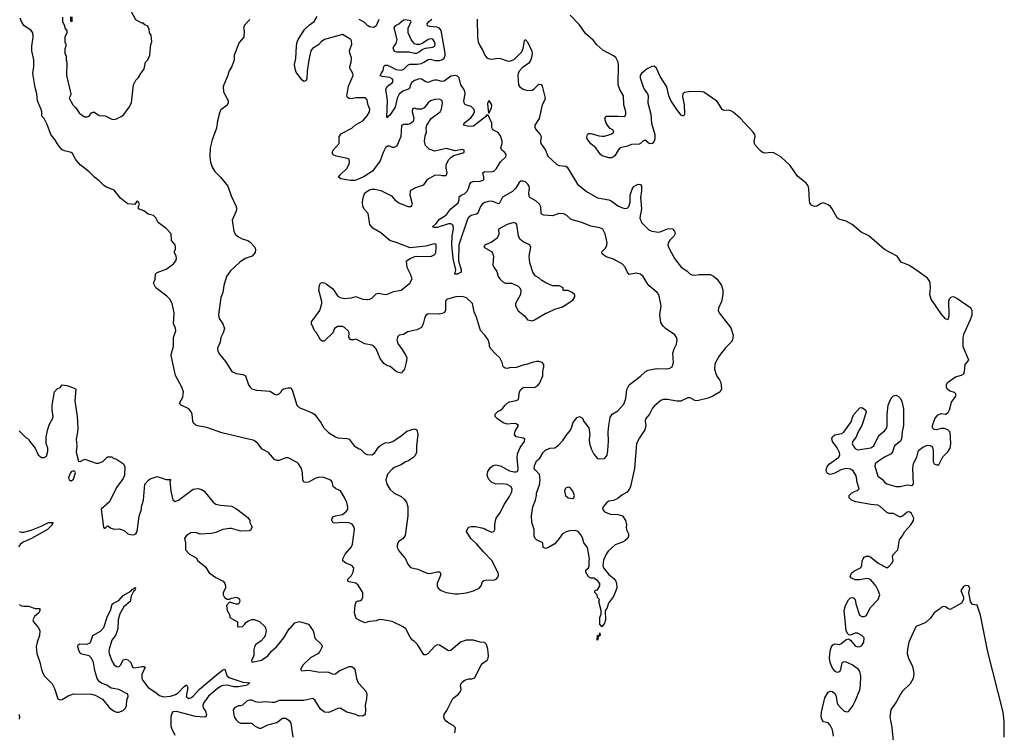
# Model space of a CAD drawing. Header units: inches. Extents: x 2293880 to 2522759, y 823965 to 1006879.
# Tile 316 of 325: x 2466993 to 2475710, y 901192 to 907506. Entities that reach past the tile are written whole.
import ezdxf

# ---------------------------------------------------------------- set-up
doc = ezdxf.new("R2010")
doc.units = ezdxf.units.IN
doc.header["$MEASUREMENT"] = 0
doc.layers.add('C4960', color=7, linetype='Continuous')
doc.layers.add('C4970', color=7, linetype='Continuous')

msp = doc.modelspace()

# ---------------------------------------------------------------- linework, layer by layer
at = {"layer": 'C4960', "color": 5}
for points, elevation in [([(2470000, 902481), (2469990, 902497.2), (2469970, 902513.2), (2469910, 902524), (2469898, 902530), (2469898, 902550), (2469930, 902581), (2469946.6, 902610), (2469952, 902650), (2469933.2, 902670), (2469882, 902690), (2469855.3, 902710), (2469853.2, 902730), (2469876.2, 902770), (2469930, 902836.4), (2469941.3, 902858.7), (2469956.8, 902990), (2469954, 903010), (2469935.8, 903035.8), (2469910, 903048.5), (2469850.3, 903049.7), (2469784.1, 903044.1), (2469770, 903049), (2469757.2, 903070), (2469759, 903090), (2469770, 903101), (2469789.6, 903110.4), (2469850, 903123.1), (2469885.6, 903150), (2469897.2, 903170), (2469899.7, 903190), (2469890, 903229.3), (2469870, 903271.8), (2469832.4, 903332.4), (2469790, 903352), (2469770, 903369.2), (2469760.5, 903410), (2469747.1, 903427.1), (2469685.2, 903450), (2469646.4, 903453.6), (2469616.5, 903443.5), (2469550, 903409.3), (2469530, 903405.2), (2469510, 903409), (2469501.2, 903430), (2469498, 903490), (2469487.6, 903530), (2469463, 903570), (2469450, 903583), (2469370, 903623.6), (2469350, 903624.5), (2469290, 903601.2), (2469270, 903601.2), (2469250, 903609), (2469197.2, 903670), (2469140.5, 903700.5), (2469100.9, 903750), (2469070, 903778.4), (2468784.4, 903844.4), (2468650, 903893.6), (2468566.8, 903906.8), (2468552.3, 903912.3), (2468532.3, 903932.3), (2468525.2, 903950), (2468519.3, 904010), (2468511.7, 904031.7), (2468490, 904057.2), (2468422, 904090), (2468409.1, 904109.1), (2468438, 904162), (2468444.5, 904210), (2468429.4, 904250), (2468373.8, 904353.8), (2468334.5, 904530), (2468336.2, 904550), (2468354.7, 904610), (2468354, 904690), (2468376.3, 904750), (2468372.1, 904772.1), (2468355.1, 904810), (2468361.6, 904910), (2468343.6, 904990), (2468322, 905030), (2468296.6, 905056.6), (2468198, 905130), (2468178, 905170), (2468193.2, 905206.8), (2468197.2, 905250), (2468210, 905266), (2468290, 905296), (2468356.6, 905343.4), (2468376, 905370), (2468381.2, 905390), (2468379, 905410), (2468362, 905450), (2468374, 905470), (2468373.2, 905490), (2468368.7, 905510), (2468338, 905550), (2468335.3, 905610), (2468290, 905655.3), (2468218, 905710), (2468198, 905750), (2468178, 905770), (2468130, 905782), (2468093.6, 905813.6), (2468046, 905830), (2468046, 905850), (2468055.3, 905870), (2468046, 905890), (2468030, 905898), (2468012, 905868), (2467950, 905875.3), (2467930, 905888.7), (2467885.6, 905925.6), (2467830, 905995.3), (2467762.5, 906022.5), (2467737.5, 906037.5), (2467697.5, 906077.5), (2467655.3, 906110), (2467610, 906159), (2467530, 906221.2), (2467488.7, 906270), (2467460.2, 906320.2), (2467449.1, 906329.1), (2467390, 906344), (2467370, 906354), (2467337.2, 906390), (2467305.6, 906445.6), (2467270, 906488), (2467238, 906578), (2467209, 906629), (2467189, 906650), (2467188.8, 906688.9), (2467184, 906710), (2467150, 906786), (2467144, 906850), (2467130, 906906), (2467109.2, 907030), (2467117.2, 907090), (2467117.2, 907150), (2467101.2, 907230), (2467101.2, 907270), (2467112.7, 907350), (2467109.3, 907389.3), (2467094, 907410), (2467030, 907455.3), (2467009.5, 907490), (2466998.9, 907518.9)], 60), ([(2467371.6, 907528.4), (2467372, 907490), (2467391.6, 907451.6), (2467394, 907430), (2467412, 907410), (2467412, 907390), (2467392, 907350), (2467392, 907310), (2467402, 907290), (2467402, 907270), (2467392.7, 907247.3), (2467392, 907210), (2467403.6, 907183.6), (2467404.7, 907150), (2467410.9, 907129.1), (2467406.8, 907010), (2467446, 906850), (2467444.7, 906835.3), (2467432, 906810), (2467464.7, 906750), (2467490, 906724.7), (2467521.4, 906681.4), (2467542, 906662), (2467570, 906644.7), (2467590, 906644.7), (2467608.8, 906651.1), (2467630, 906682), (2467650, 906690.8), (2467696, 906656), (2467750, 906653), (2467810, 906624), (2467830, 906620.7), (2467850, 906626.8), (2467892.3, 906647.7), (2467915.1, 906664.9), (2467964, 906730), (2467984, 906770), (2468002, 906930), (2468022, 906970), (2468046.3, 906993.7), (2468066, 907030), (2468095.3, 907070), (2468108.7, 907130), (2468128.8, 907151.1), (2468145.2, 907190), (2468153.2, 907286.8), (2468162, 907310), (2468158, 907370), (2468142, 907390), (2468140.4, 907420.4), (2468128.4, 907448.4), (2468101.2, 907461.2), (2468090, 907474), (2468075.3, 907475.3), (2468023.1, 907503.1), (2467980.4, 907580.4)], 60), ([(2467454, 907530), (2467454, 907490), (2467450, 907486), (2467447.3, 907492.7), (2467446, 907530)], 60), ([(2470000, 906813.9), (2469970, 906813.7), (2469930, 906805.6), (2469910, 906807), (2469896.6, 906816.6), (2469889.6, 906829.6), (2469904.6, 906915.4), (2469946.6, 907010), (2469942.7, 907030), (2469918, 907070), (2469917.5, 907077.5), (2469917, 907090), (2469929.4, 907130), (2469931.9, 907168.1), (2469917, 907210), (2469914.5, 907230), (2469932.7, 907290), (2469930, 907318), (2469924, 907330), (2469850, 907375.3), (2469693, 907330), (2469663.1, 907310), (2469637.7, 907282.3), (2469584.6, 907250), (2469570, 907229), (2469554.7, 907150), (2469537.6, 907050), (2469536.3, 906983.7), (2469530, 906968), (2469518.8, 906961.2), (2469510, 906959), (2469490, 906973.2), (2469441.3, 907041.3), (2469431.2, 907070), (2469427.6, 907110), (2469437.1, 907162.9), (2469442.8, 907270), (2469450.7, 907310), (2469458.5, 907330), (2469518, 907422), (2469558.8, 907461.2), (2469600.5, 907490), (2469626.8, 907533.2)], 60), ([(2469030, 907506), (2468983.6, 907456.4), (2468974, 907430), (2468982, 907410), (2468978, 907350), (2468935.3, 907304.7), (2468892.7, 907192.7), (2468892, 907150), (2468871.6, 907091.6), (2468847.5, 907052.5), (2468833.7, 907006.3), (2468801, 906930), (2468796, 906910), (2468798.8, 906870), (2468814.8, 906830), (2468838, 906790), (2468838, 906770), (2468830.7, 906749.3), (2468773.7, 906706.3), (2468766, 906690), (2468746, 906610), (2468735.9, 906544.1), (2468698, 906442), (2468678.8, 906370), (2468675.5, 906290), (2468682.5, 906242.5), (2468698.5, 906198.5), (2468721.1, 906161.1), (2468770.6, 906110), (2468834.8, 906030), (2468865.8, 905945.8), (2468910.8, 905850), (2468914, 905830), (2468910.7, 905810), (2468875.5, 905730), (2468888.2, 905628.2), (2468904.1, 905604.1), (2468930, 905582.8), (2468964.5, 905564.5), (2469012, 905550), (2469030, 905538), (2469074, 905490), (2469082, 905470), (2469078, 905442), (2469052, 905410), (2468990, 905389), (2468942, 905358), (2468860.7, 905279.3), (2468824.9, 905230), (2468799.3, 905150), (2468793, 905090), (2468775.2, 905044.8), (2468754.4, 904890), (2468759.5, 904859.5), (2468792.7, 904810), (2468807.3, 904770), (2468796.3, 904730), (2468773, 904690), (2468768.2, 904650), (2468745.7, 904594.3), (2468747, 904570), (2468761.8, 904541.8), (2468816.9, 904476.9), (2468873, 904390), (2468910, 904370.4), (2468970, 904361.6), (2468994, 904350), (2469020.4, 904270), (2469033, 904250), (2469050, 904234.9), (2469090, 904224.6), (2469210, 904215.5), (2469250, 904188), (2469270, 904182), (2469290, 904191), (2469309, 904210), (2469315.3, 904224.7), (2469330, 904234), (2469370, 904244.7), (2469390, 904244.7), (2469406.4, 904226.4), (2469448.4, 904090), (2469467.7, 904070), (2469583.7, 904023.7), (2469607.2, 904007.2), (2469663.2, 903930), (2469684.7, 903890), (2469727, 903847), (2469790, 903809.2), (2469810, 903802), (2469890, 903795.8), (2469910, 903790.5), (2469954.9, 903730), (2470000, 903705.1)], 60), ([(2470000, 906097.1), (2469959.9, 906080.1), (2469920.8, 906080.8), (2469836, 906096), (2469815.3, 906110), (2469829.2, 906130), (2469891.4, 906190), (2469911.4, 906230), (2469914, 906250), (2469909.2, 906270), (2469896.6, 906276.6), (2469796.4, 906296.4), (2469769.6, 906309.6), (2469762.5, 906322.5), (2469759.3, 906330), (2469769.3, 906350), (2469821.6, 906410), (2469822, 906470), (2469843.5, 906496.5), (2469933.9, 906546.1), (2469966.6, 906573.4), (2470000, 906593)], 60), ([(2470000, 904659.5), (2469970, 904675.3), (2469950, 904668.7), (2469926, 904670), (2469908.7, 904690), (2469909, 904730), (2469902, 904750), (2469870, 904779), (2469850, 904789), (2469810, 904789), (2469781, 904770), (2469767.1, 904732.9), (2469690, 904658), (2469670, 904658), (2469658, 904670), (2469622, 904730), (2469606.3, 904746.3), (2469578, 904810), (2469578, 904830), (2469649.2, 904930), (2469669.3, 904990), (2469669.4, 905010), (2469642.7, 905110), (2469646.8, 905153.2), (2469658, 905170), (2469670, 905176), (2469690, 905174.8), (2469710, 905164), (2469763.8, 905123.8), (2469781.6, 905101.6), (2469798, 905070), (2469810, 905056.3), (2469830, 905044.9), (2469870, 905037), (2469930, 905042.4), (2469970, 905053.4), (2470000, 905041.2)], 60), ([(2466990, 903862), (2467050, 903802), (2467072, 903790), (2467082, 903770), (2467130.9, 903710.9), (2467156, 903650), (2467186.2, 903626.2), (2467210, 903625.5), (2467230, 903638.8), (2467242.7, 903682.7), (2467242.7, 903710), (2467228, 903750), (2467228, 903810), (2467243.2, 903876.8), (2467258.6, 903921.4), (2467285.2, 903970), (2467289.2, 903990), (2467281.2, 904050), (2467281.2, 904090), (2467302, 904210), (2467324.7, 904235.3), (2467352.9, 904247.1), (2467370, 904271.3), (2467410, 904266), (2467470, 904244.7), (2467490, 904231.3), (2467482, 904130), (2467502, 903990), (2467508, 903890), (2467505.5, 903850), (2467493.4, 903790), (2467500.5, 903730), (2467494.4, 903674.4), (2467514, 903594), (2467530, 903592), (2467570, 903612), (2467670, 903578), (2467690, 903578), (2467730, 903591.3), (2467770, 903632), (2467810, 903632), (2467821, 903621), (2467850, 903612), (2467911.2, 903571.1), (2467923.6, 903543.6), (2467920.7, 903470), (2467910, 903442), (2467850, 903362), (2467790, 903235.3), (2467714, 903170), (2467734, 903010), (2467742, 903002), (2467750, 903002), (2467770, 903022), (2467802, 903002), (2467830, 902991.3), (2467875.3, 902995.3), (2467919.8, 902979.8), (2467950.9, 902950.9), (2467990, 902941), (2468010, 902944.7), (2468024.7, 902955.3), (2468033.2, 902970), (2468052, 903108), (2468071.7, 903168.3), (2468072.3, 903190), (2468089.3, 903250), (2468102, 903390), (2468133.6, 903426.4), (2468150, 903438), (2468210, 903458), (2468290, 903431.3), (2468331, 903431), (2468322, 903418), (2468331, 903329), (2468350, 903252), (2468370, 903236), (2468399, 903250), (2468530, 903346), (2468570, 903351.3), (2468602.5, 903342.5), (2468627.9, 903327.9), (2468706.8, 903230), (2468730, 903214.8), (2468770, 903204.9), (2468870, 903194.8), (2468913.2, 903173.2), (2469014.4, 903094.4), (2469032, 903070), (2469032, 903050), (2469051.3, 903010), (2469036.9, 902983.1), (2469023.6, 902976.4), (2468950, 902975.3), (2468870, 902999.3), (2468850, 902999.3), (2468792, 902990), (2468730, 902962.7), (2468690, 902952.3), (2468590, 902949), (2468550, 902962), (2468510, 902959), (2468470, 902935.3), (2468452, 902910), (2468462, 902870), (2468462, 902810), (2468498, 902770), (2468556.9, 902736.9), (2468572, 902710), (2468638, 902658), (2468670, 902604.7), (2468730, 902562.8), (2468796, 902530), (2468810.8, 902510), (2468816, 902490), (2468816, 902470), (2468794, 902430), (2468794, 902410), (2468805.4, 902385.4), (2468830, 902372), (2468850, 902372), (2468870, 902382), (2468910, 902390.8), (2468930, 902382), (2468938, 902370), (2468942, 902350), (2468931.3, 902328.7), (2468910, 902328), (2468850, 902346), (2468824.7, 902315.3), (2468831.3, 902270), (2468854, 902230), (2468854, 902210), (2468922, 902170), (2468922, 902130), (2468930, 902126.8), (2468966, 902130), (2468988, 902150), (2468995.3, 902164.7), (2469020.2, 902179.8), (2469048.8, 902191.1), (2469068.8, 902191.1), (2469115.3, 902175.3), (2469165.4, 902125.4), (2469176, 902090), (2469166, 902050), (2469156, 902030), (2469130, 902002), (2469084.7, 901970), (2469071.3, 901950), (2469065.4, 901925.4), (2469066, 901870), (2469046.8, 901830), (2469050, 901814), (2469133.2, 901830), (2469190, 901868.7), (2469225.6, 901914.4), (2469266, 901950), (2469333.2, 902030), (2469378, 902110), (2469397.5, 902122.5), (2469430, 902161), (2469470, 902174.8), (2469550.4, 902150.4), (2469590.8, 902090), (2469598.8, 902070), (2469606.2, 902026.2), (2469664.7, 901970), (2469670.8, 901950), (2469650.4, 901909.6), (2469632.4, 901887.6), (2469570, 901856), (2469504, 901790), (2469478.8, 901750), (2469490, 901736), (2469550, 901743.1), (2469650, 901726), (2469710, 901728.4), (2469726.2, 901726.2), (2469770, 901707.3), (2469790, 901711.3), (2469822, 901738), (2469910, 901774.8), (2469934.4, 901774.4), (2469950, 901764.7), (2469961, 901750), (2469974, 901670), (2469990, 901632), (2470000, 901621)], 60), ([(2466990, 902971.2), (2467010, 902965), (2467030, 902965), (2467096.3, 902983.7), (2467182.7, 903017.3), (2467249.3, 903050), (2467290.5, 903050.5), (2467280.9, 903039.1), (2467280.4, 903030), (2467240.3, 902990), (2467097.6, 902910), (2467022.8, 902877.2), (2467000.2, 902859.8), (2466983.3, 902836.7)], 40), ([(2466990, 902326), (2467010, 902314.2), (2467030, 902309.2), (2467070, 902308.9), (2467130, 902290.3), (2467171.3, 902290), (2467170.9, 902270.9), (2467163, 902250), (2467123.1, 902216.9), (2467108.6, 902190), (2467116.5, 902170), (2467158.7, 902118.7), (2467171.2, 902090), (2467168.7, 902050), (2467147.9, 901992.1), (2467140.1, 901950), (2467144.1, 901890), (2467172.9, 901812.9), (2467186.4, 901750), (2467201, 901710), (2467212, 901690), (2467281.5, 901621.6), (2467300.9, 901580.9), (2467330, 901488.7), (2467350, 901479.1), (2467370, 901484.3), (2467423.7, 901516.3), (2467470, 901532.6), (2467630, 901531.1), (2467661.8, 901521.8), (2467726.3, 901486.3), (2467787.9, 901410), (2467830, 901379.5), (2467850, 901371.8), (2467870, 901371.8), (2467910, 901386.3), (2467930, 901406.2), (2467938.4, 901430), (2467943.4, 901476.6), (2467952.5, 901510), (2467950.8, 901530.8), (2467870, 901571.1), (2467804.2, 901584.2), (2467766, 901610), (2467724.8, 901624.8), (2467699.6, 901639.6), (2467679.8, 901670), (2467659.9, 901739.9), (2467646.3, 901810), (2467630, 901848), (2467609.4, 901870), (2467544.1, 901884.1), (2467531.1, 901891.1), (2467519.7, 901910), (2467509.4, 901950.6), (2467512.1, 901967.9), (2467524.7, 901975.3), (2467590, 901972.9), (2467616.5, 901983.5), (2467624.4, 901995.6), (2467639.7, 902050), (2467710, 902088.2), (2467738, 902122), (2467770, 902220.3), (2467798, 902270), (2467813.3, 902326.7), (2467823.3, 902336.7), (2467870, 902360.4), (2467910, 902403.8), (2467977.6, 902442.4), (2467990, 902458.8), (2468015.3, 902475.3), (2468022, 902470), (2468014.4, 902465.6), (2468012.7, 902450), (2468000.9, 902439.1), (2467981.5, 902398.5), (2467970.3, 902349.7), (2467916.8, 902303.2), (2467879.3, 902240.7), (2467864.3, 902190), (2467862.9, 902110), (2467857.2, 902090), (2467840.2, 902050), (2467810, 902007.6), (2467785, 901930), (2467781.4, 901910), (2467785, 901890), (2467810, 901826.4), (2467830, 901789.2), (2467850, 901775.3), (2467870, 901773.4), (2467888, 901790), (2467910, 901833), (2467930, 901841.3), (2467950, 901834.6), (2467978.7, 901810), (2467991.3, 901770), (2468010, 901764.9), (2468076.1, 901776), (2468095.3, 901775.3), (2468104.9, 901770), (2468075.2, 901704.8), (2468075.1, 901670), (2468083.9, 901650), (2468131.8, 901590), (2468190, 901551.3), (2468230, 901517.3), (2468266.8, 901506.8), (2468330, 901512.2), (2468374.1, 901525.9), (2468397.3, 901542.7), (2468450, 901597.6), (2468471.7, 901611.7), (2468481.5, 901590), (2468467.6, 901510), (2468490, 901492.2), (2468510, 901496.8), (2468530, 901511.8), (2468586.3, 901573.7), (2468750, 901712.2), (2468790, 901743.7), (2468810, 901750.7), (2468823.1, 901703.1), (2468831.2, 901690), (2468853.6, 901673.6), (2468970, 901635.9), (2469032, 901630), (2469017.3, 901622.7), (2469010.7, 901610), (2468930, 901594.8), (2468890, 901596.1), (2468830, 901609.4), (2468791.9, 901608.1), (2468770, 901599.2), (2468741.2, 901578.8), (2468666.3, 901513.7), (2468621.9, 901450), (2468616, 901430), (2468617.8, 901410), (2468639.4, 901379.4), (2468648.6, 901350), (2468644.4, 901335.6), (2468632.7, 901327.3), (2468550, 901332.1), (2468382.3, 901377.7), (2468350, 901373.9), (2468339.2, 901360.8), (2468331, 901330), (2468330.6, 901250), (2468336.1, 901230), (2468368.1, 901168.1)], 40), ([(2470000, 902185.9), (2469977.2, 902197.2), (2469969.4, 902209.4), (2469957.2, 902250), (2469962.5, 902317.5), (2469973.2, 902346.8), (2469990, 902356), (2470000, 902357.4)], 60), ([(2470000, 901338.1), (2469990, 901339.5), (2469968.7, 901350), (2469890, 901371.8), (2469830, 901406.6), (2469810, 901404.5), (2469730, 901367), (2469691.4, 901371.5), (2469656.3, 901396.3), (2469610, 901475.1), (2469590, 901491.1), (2469510, 901473.3), (2469290, 901474.5), (2469250, 901457), (2469230, 901455.1), (2469170, 901463.5), (2469110, 901455.6), (2469082, 901462), (2469050, 901476.2), (2469030, 901477), (2469006, 901470), (2468966.4, 901433.6), (2468950, 901428), (2468930, 901428), (2468894, 901410), (2468884.7, 901390), (2468892, 901330), (2468910, 901302), (2468930, 901282), (2468950, 901274), (2469050, 901272), (2469072, 901250), (2469114, 901230), (2469130, 901228), (2469190, 901257.3), (2469270, 901278.8), (2469321.2, 901318.8), (2469350, 901318), (2469378, 901298), (2469394.4, 901274.4), (2469413, 901150)], 60), ([(2466991.5, 901310), (2466995.3, 901330), (2466989.9, 901350)], 40)]:
    msp.add_lwpolyline(points, dxfattribs=dict(at, elevation=elevation))
at = {"layer": 'C4960', "color": 5, "elevation": 60}
msp.add_lwpolyline([(2467470, 903509), (2467450, 903499.3), (2467442, 903490), (2467426, 903450), (2467430, 903427.3), (2467450, 903418.8), (2467470, 903436), (2467489, 903490), (2467483.1, 903503.1)], close=True, dxfattribs=at)
at = {"layer": 'C4970', "color": 5}
for points, elevation in [([(2470171.7, 907508.3), (2470149.5, 907450.5), (2470130, 907436.5), (2470090, 907441.7), (2470076, 907450), (2470043.1, 907483.1), (2470000, 907508.7)], 40), ([(2471042.4, 907510), (2471045.8, 907350), (2471052.4, 907310), (2471069.2, 907270), (2471093.5, 907233.5), (2471110, 907191), (2471130, 907169.3), (2471150, 907159.1), (2471170, 907155.6), (2471230, 907164.6), (2471250, 907162.1), (2471310, 907141), (2471330, 907139.6), (2471370, 907154), (2471439, 907221), (2471451.3, 907251.3), (2471461.2, 907318.8), (2471468.7, 907330), (2471490, 907310.4), (2471526.2, 907226.2), (2471529.3, 907209.3), (2471524.6, 907170), (2471515.7, 907144.3), (2471499.6, 907120.4), (2471442.2, 907077.8), (2471414.2, 907050), (2471406, 907030), (2471404.9, 907010), (2471409.6, 906930), (2471422.1, 906910), (2471450, 906890.1), (2471490, 906879.6), (2471530, 906882), (2471546.6, 906890), (2471590, 906936), (2471610, 906932.2), (2471617.6, 906917.6), (2471644.5, 906810), (2471639.7, 906790), (2471619, 906750), (2471592.4, 906630), (2471554.5, 906570), (2471554.8, 906550), (2471566.4, 906530), (2471601.8, 906490), (2471609.4, 906470), (2471604.2, 906430), (2471606.1, 906410), (2471647.5, 906350), (2471670, 906297.1), (2471750, 906222.1), (2471770, 906213.2), (2471829.3, 906209.3), (2471840, 906200), (2471932.9, 906050), (2472010, 905983.5), (2472110, 905927.9), (2472208.7, 905908.8), (2472230, 905900.2), (2472290, 905855.7), (2472330, 905838.3), (2472350, 905833.8), (2472370, 905835.9), (2472384.8, 905850), (2472396.8, 905890), (2472399.1, 905950), (2472415.2, 906004.8), (2472430, 906027.3), (2472450, 906040.5), (2472470, 906047.3), (2472490, 906046), (2472498, 906030), (2472497.4, 905990), (2472489, 905930), (2472499.2, 905830), (2472484.2, 905750), (2472498.6, 905710), (2472562.6, 905642.6), (2472590, 905631.2), (2472650, 905623.1), (2472672.2, 905627.8), (2472730, 905652.2), (2472750, 905656.4), (2472772.1, 905652.1), (2472791.9, 905631.9), (2472796.3, 905610), (2472787.3, 905590), (2472748, 905552), (2472734.9, 905530), (2472731.9, 905510), (2472737.4, 905490), (2472790.2, 905390), (2472850, 905312.4), (2472900.6, 905280.6), (2472930, 905252.4), (2472945.9, 905245.9), (2472970, 905242.6), (2473010, 905248.2), (2473108.1, 905248.1), (2473134.6, 905234.6), (2473168.3, 905208.3), (2473207.3, 905150), (2473218.8, 905110), (2473217.1, 905070), (2473206.4, 905010), (2473179, 904950), (2473178.3, 904930), (2473187.2, 904907.2), (2473290, 904774.8), (2473310.3, 904710.3), (2473303.1, 904670), (2473292.2, 904650), (2473241.3, 904598.7), (2473189.2, 904530.8), (2473153.7, 904470), (2473147.4, 904450), (2473146, 904410), (2473155.3, 904370), (2473166.4, 904346.4), (2473190, 904314), (2473199.5, 904290), (2473205.5, 904234.5), (2473194.8, 904210), (2473130, 904169.2), (2473090, 904153.2), (2472990, 904129.3), (2472970, 904133.2), (2472930, 904157), (2472910, 904155.6), (2472846.6, 904126.6), (2472810, 904126), (2472730, 904141.1), (2472690, 904140.4), (2472669.2, 904130.8), (2472614.3, 904085.7), (2472595.1, 904064.9), (2472568.7, 904011.3), (2472534, 903970), (2472530.6, 903950), (2472536.4, 903910), (2472528.7, 903871.3), (2472480, 903800), (2472454.2, 903750), (2472436.9, 903530), (2472400.4, 903370), (2472391.7, 903348.3), (2472370, 903319.3), (2472325.5, 903294.5), (2472290, 903262.7), (2472250, 903246.6), (2472210, 903241.2), (2472190.5, 903229.5), (2472158, 903190), (2472152, 903170), (2472170, 903144.7), (2472224.9, 903124.9), (2472290, 903120.7), (2472331, 903110), (2472356, 903070), (2472364.7, 903030), (2472362, 903010), (2472365.4, 902985.4), (2472382, 902950), (2472384.7, 902930), (2472374.8, 902910), (2472350.8, 902890), (2472330, 902877.2), (2472266.4, 902853.6), (2472202.8, 902797.2), (2472184.7, 902770), (2472162.8, 902717.2), (2472156, 902670), (2472161, 902650), (2472210.5, 902590.5), (2472253.7, 902553.7), (2472270, 902531), (2472277.3, 902510), (2472278.8, 902470), (2472250, 902395.3), (2472204.9, 902335.1), (2472190, 902288), (2472178, 902270), (2472181, 902190), (2472170, 902158), (2472147.3, 902127.3), (2472129, 902150), (2472129.2, 902210), (2472140.4, 902239.6), (2472142, 902270), (2472122, 902350), (2472126, 902370), (2472110, 902386), (2472106, 902410), (2472086, 902430), (2472087.3, 902452.7), (2472110, 902454), (2472128, 902490), (2472128, 902510), (2472110, 902538), (2472076.4, 902556.4), (2472050, 902558), (2472028.8, 902568.9), (2472006, 902610), (2472006, 902630), (2472028, 902650), (2472034.6, 902665.4), (2472034, 902710), (2472039, 902730), (2472019, 902830), (2471989, 902870), (2471975.5, 902915.5), (2471962, 902942), (2471938, 902970), (2471910, 902979), (2471863.5, 902976.5), (2471830.7, 902969.3), (2471798, 902950), (2471770, 902908), (2471730, 902862), (2471674, 902830), (2471650, 902822), (2471628.7, 902828.7), (2471626, 902870), (2471570, 902898), (2471558, 902910), (2471548, 902930), (2471548.7, 902990), (2471528.7, 903050), (2471524, 903110), (2471535.3, 903190), (2471559, 903250), (2471569.2, 903290), (2471569.2, 903310), (2471596, 903384), (2471602.7, 903430), (2471595.1, 903475.1), (2471556.5, 903516.5), (2471549.3, 903530), (2471550, 903554), (2471570, 903598), (2471597.5, 903622.5), (2471626.6, 903670), (2471650, 903693.4), (2471690, 903710.8), (2471730, 903711.3), (2471764.7, 903735.3), (2471802, 903778), (2471830, 903822), (2471844.7, 903835.3), (2471868.7, 903870), (2471882, 903898), (2471890, 903932), (2471910, 903962), (2471930, 903982), (2471950, 903991.3), (2471976, 903976), (2471986.4, 903946.4), (2472030.7, 903890.7), (2472040.7, 903830), (2472035.5, 903790), (2472039.3, 903750), (2472056.4, 903696.4), (2472077.5, 903657.5), (2472110, 903618), (2472130, 903614.8), (2472170, 903618.8), (2472176.6, 903623.4), (2472193.4, 903646.6), (2472200.5, 903690), (2472207, 903773), (2472204.4, 903850), (2472208.3, 903911.7), (2472220.1, 903979.9), (2472238, 904010), (2472290, 904041.3), (2472341.8, 904098.2), (2472359.8, 904150), (2472369.8, 904230.2), (2472389.8, 904270.2), (2472490, 904348.2), (2472530, 904385.7), (2472558.2, 904401.8), (2472630, 904416.9), (2472730, 904412.2), (2472750, 904418), (2472769, 904431), (2472782.2, 904470), (2472776.5, 904550), (2472789, 904590), (2472809, 904630), (2472813.5, 904670), (2472807.2, 904690), (2472792.5, 904712.5), (2472710, 904769.7), (2472689.7, 904790), (2472670, 904822.7), (2472660.4, 904890), (2472672.4, 904970), (2472651.3, 905070), (2472638, 905090), (2472566.9, 905146.9), (2472548, 905170), (2472513.9, 905230), (2472490.7, 905250.7), (2472450, 905260.2), (2472387.7, 905247.7), (2472370.8, 905270.8), (2472354, 905314), (2472330, 905340.8), (2472250, 905383.5), (2472185.2, 905405.2), (2472149.5, 905430), (2472146.6, 905450), (2472178.4, 905481.6), (2472191.1, 905508.9), (2472194.5, 905530), (2472177.5, 905610), (2472154.6, 905650), (2472130, 905661.5), (2472050, 905677.1), (2471970.3, 905710.3), (2471874.5, 905734.5), (2471838, 905770), (2471810, 905784.3), (2471770, 905787.3), (2471710, 905768.5), (2471632.7, 905772.7), (2471619, 905779), (2471609.8, 905790), (2471606.3, 905846.3), (2471595.1, 905870), (2471561.6, 905901.6), (2471511.2, 905930), (2471503, 905943), (2471501.5, 905970), (2471507.1, 906010), (2471503.6, 906030), (2471493.1, 906050), (2471470, 906068), (2471450, 906074.8), (2471430, 906074.5), (2471415.6, 906064.4), (2471382.2, 906010), (2471355.5, 905984.5), (2471267.6, 905932.4), (2471239.8, 905880.2), (2471230, 905874), (2471191.9, 905891.8), (2471170, 905896.8), (2471144.2, 905895.8), (2471110, 905885.3), (2471088.6, 905871.4), (2471072.5, 905850), (2471049.4, 905790.6), (2471036.8, 905783.2), (2470990, 905771.1), (2470964.3, 905750), (2470953.9, 905730), (2470880.5, 905510), (2470879.7, 905370), (2470902, 905290), (2470900.5, 905270), (2470870.8, 905250), (2470845.2, 905250), (2470853.6, 905290), (2470830.9, 905390), (2470818.9, 905510), (2470821.8, 905590), (2470833.7, 905653.7), (2470830, 905684.2), (2470810, 905698.3), (2470790, 905697.1), (2470690, 905666.1), (2470664.9, 905664.9), (2470647.3, 905670), (2470680.4, 905699.6), (2470710, 905739.5), (2470755.5, 905764.4), (2470776, 905784), (2470810, 905830.1), (2470876.2, 905883.8), (2470884.4, 905910), (2470884.7, 905935.3), (2470900.5, 905950), (2470930, 905962.1), (2470954.3, 905985.7), (2470967.4, 906010), (2470979.1, 906050), (2470990, 906065.2), (2471008, 906072), (2471070, 906075.9), (2471096.1, 906083.9), (2471102, 906090), (2471102.3, 906110), (2471092.6, 906150), (2471110, 906162.2), (2471170, 906156.6), (2471190, 906162.5), (2471213.7, 906186.2), (2471250, 906247.5), (2471296.1, 906290), (2471301.3, 906310), (2471287.1, 906330), (2471262.6, 906350), (2471252.1, 906370), (2471264.3, 906410), (2471264.9, 906430), (2471250, 906478), (2471230, 906507.1), (2471187.7, 906527.7), (2471178.6, 906538.6), (2471173.8, 906550), (2471174, 906590), (2471141.2, 906661.2), (2471130, 906664.2), (2471116, 906644), (2471010, 906562.2), (2470970, 906559.3), (2470923.7, 906570), (2470929.6, 906590), (2470990, 906639.7), (2471012.5, 906667.5), (2471020.8, 906690), (2471017.5, 906710), (2470990, 906736.7), (2470939.6, 906750), (2470930, 906759.6), (2470926.1, 906786.1), (2470936.1, 906850), (2470934.4, 906870), (2470926.6, 906890), (2470899, 906930), (2470883, 906990), (2470870, 907004.7), (2470850.6, 907010.6), (2470810, 907004.3), (2470750, 906959.9), (2470730, 906959), (2470690.3, 906970.3), (2470668.8, 906971.2), (2470650, 906967.5), (2470610, 906949.2), (2470590, 906955.5), (2470550, 906978.3), (2470530, 906981.4), (2470490, 906967.2), (2470466.1, 906950), (2470453.5, 906930), (2470443.5, 906896.5), (2470437, 906890), (2470386.8, 906873.2), (2470353.2, 906846.8), (2470334.6, 906810), (2470316.2, 906730), (2470270, 906659.6), (2470253.8, 906646.2), (2470250, 906637.2), (2470242.9, 906642.9), (2470248.7, 906791.3), (2470235.7, 906890), (2470250, 906917.6), (2470293.6, 906950), (2470299.8, 906970), (2470290, 906982.4), (2470270, 906993.7), (2470203.2, 907003.2), (2470185.6, 907010), (2470192.6, 907030), (2470210, 907056.3), (2470217.7, 907090), (2470230, 907103.1), (2470250, 907102.3), (2470325.6, 907065.6), (2470370, 907058.7), (2470393.5, 907066.5), (2470430, 907103.8), (2470448.6, 907111.4), (2470513.2, 907113.2), (2470550, 907119), (2470571.9, 907128.1), (2470610, 907153.6), (2470630, 907156.9), (2470670, 907144.1), (2470710, 907143.1), (2470730.3, 907149.7), (2470750, 907164.8), (2470760.6, 907190), (2470759.1, 907210), (2470723.5, 907410), (2470710.2, 907430.2), (2470690, 907439.9), (2470624.2, 907444.2), (2470603, 907450), (2470602, 907470), (2470614.8, 907490), (2470641.4, 907510)], 40), ([(2474198.1, 901158.1), (2474190, 901213.7), (2474170, 901255.6), (2474150, 901275.7), (2474110, 901286), (2474094.1, 901310), (2474088.3, 901330), (2474090.7, 901370), (2474121.1, 901498.9), (2474150, 901548.2), (2474170, 901557.5), (2474190, 901555), (2474213.6, 901533.6), (2474221.7, 901510), (2474231, 901450), (2474243, 901430), (2474290, 901383.5), (2474310, 901372.3), (2474330, 901377.2), (2474344.1, 901390), (2474370, 901425.8), (2474390, 901466.7), (2474430, 901568), (2474438.2, 901610), (2474441.2, 901690), (2474432, 901730), (2474420.5, 901750), (2474362.9, 901790), (2474310, 901814.4), (2474290, 901816.9), (2474272.5, 901807.5), (2474260.8, 901750), (2474250, 901728.6), (2474230, 901723.5), (2474210, 901734), (2474186, 901766), (2474168.1, 901810), (2474162.4, 901850), (2474167.6, 901912.4), (2474176.2, 901943.8), (2474192.2, 901967.8), (2474210, 901976.2), (2474251.1, 901970), (2474270, 901978.6), (2474310, 902014.6), (2474330, 902020.6), (2474350, 902007.6), (2474390, 901959.3), (2474410, 901950.2), (2474430, 901951.3), (2474450, 901962.8), (2474466.2, 901990), (2474468.6, 902030), (2474449.7, 902050), (2474410, 902071.4), (2474390, 902070.9), (2474350, 902052.2), (2474335, 902055), (2474323.6, 902063.6), (2474310.7, 902090), (2474292.6, 902270), (2474302.9, 902317.1), (2474330, 902365), (2474350, 902382.2), (2474370, 902386.5), (2474379.3, 902379.3), (2474388.5, 902368.5), (2474395.6, 902330), (2474428.2, 902230), (2474450, 902217.6), (2474470, 902216.8), (2474490, 902227.9), (2474524.2, 902295.8), (2474594.5, 902370), (2474608.7, 902410), (2474594.5, 902450), (2474572.1, 902490), (2474530, 902543.4), (2474510, 902553.1), (2474490, 902554.2), (2474430, 902543.7), (2474390, 902543.7), (2474357.5, 902557.5), (2474346.6, 902573.4), (2474358.8, 902601.2), (2474379.3, 902620.7), (2474436.9, 902650), (2474449.7, 902670), (2474452.7, 902710), (2474460.4, 902730), (2474470, 902742.6), (2474490, 902752.9), (2474510, 902751.7), (2474530, 902743.2), (2474590, 902692.4), (2474670, 902648.9), (2474690, 902663.1), (2474715.3, 902690), (2474725.3, 902710), (2474720.9, 902750), (2474729.8, 902770), (2474766.4, 902810), (2474783.4, 902896.6), (2474807, 902930), (2474828.2, 902971.8), (2474884, 903030), (2474905.1, 903070), (2474908.7, 903090), (2474890, 903129.7), (2474870, 903146.6), (2474850, 903143.4), (2474810, 903106.5), (2474790, 903100.2), (2474782, 903102), (2474730, 903129.9), (2474690, 903131.6), (2474670, 903138.4), (2474612.5, 903192.5), (2474590, 903204.7), (2474530, 903210.6), (2474394.9, 903234.9), (2474357.4, 903250), (2474336.3, 903270), (2474337.4, 903290), (2474357.4, 903310), (2474390, 903329.3), (2474410, 903335.6), (2474425.4, 903350), (2474406.8, 903406.8), (2474402.3, 903450), (2474395.8, 903470), (2474371, 903510), (2474350, 903524.5), (2474310, 903529.9), (2474263.3, 903516.7), (2474210, 903487.2), (2474170, 903476.9), (2474145.3, 903485.3), (2474132, 903510), (2474135.6, 903530), (2474146.3, 903550), (2474164, 903570), (2474245.6, 903630), (2474255.2, 903650), (2474251.1, 903670), (2474232, 903712), (2474189.8, 903770), (2474184.7, 903795.3), (2474190, 903810.6), (2474210, 903827), (2474270, 903840.7), (2474290, 903851.5), (2474355.9, 903944.1), (2474368.6, 903990), (2474379.7, 904010), (2474430, 904066.8), (2474450, 904071), (2474482, 904050), (2474486, 904030), (2474450.3, 903910), (2474419, 903861), (2474394.8, 903805.2), (2474369.6, 903770.4), (2474364.8, 903750), (2474371, 903730), (2474390, 903707.8), (2474410, 903695.8), (2474530, 903711.5), (2474553.8, 903730), (2474598.3, 903821.7), (2474654, 903866), (2474669.8, 903890), (2474673.4, 903910), (2474672.9, 904007.1), (2474682.4, 904090), (2474710, 904152.7), (2474730, 904174.4), (2474750, 904178), (2474771.3, 904170), (2474791, 904150), (2474803.5, 904123.5), (2474817, 904057), (2474819.1, 903910), (2474805.6, 903854.4), (2474799.4, 903790), (2474788.1, 903770), (2474738.5, 903730), (2474721.8, 903678.2), (2474710, 903658.4), (2474650, 903629.9), (2474588.1, 903590), (2474566, 903570), (2474565.4, 903550), (2474590, 903461.2), (2474632.3, 903432.3), (2474650, 903407.2), (2474670, 903392.5), (2474750, 903369.7), (2474789, 903370), (2474850, 903383.5), (2474890, 903378.9), (2474897.5, 903382.5), (2474905.3, 903394.7), (2474899.1, 903530), (2474906.9, 903573.1), (2474936.2, 903630), (2474951.1, 903690), (2474990, 903718.6), (2475030, 903735.6), (2475054.5, 903734.5), (2475066.7, 903726.7), (2475074.6, 903714.6), (2475079.7, 903690), (2475081.1, 903590), (2475090, 903570.4), (2475110, 903560.6), (2475130, 903562.3), (2475165.7, 903634.3), (2475210, 903678.2), (2475230, 903710.4), (2475236.3, 903750), (2475230.5, 903850), (2475210, 903872.8), (2475177.4, 903882.6), (2475150, 903882.9), (2475110, 903873.1), (2475090, 903873.7), (2475075.6, 903890), (2475074.4, 903910), (2475096, 903970), (2475118.4, 904001.6), (2475150, 904015.8), (2475190, 904012), (2475214, 904026), (2475224.9, 904050), (2475242.9, 904117.1), (2475280.8, 904170), (2475281.8, 904190), (2475270, 904201.8), (2475230, 904215.8), (2475208.4, 904230), (2475198.5, 904250), (2475199.1, 904270), (2475208.5, 904290), (2475278.3, 904341.7), (2475330, 904356.6), (2475351.7, 904368.3), (2475358.3, 904390), (2475363.5, 904450), (2475397.7, 904490), (2475346.1, 904606.1), (2475347.3, 904690), (2475354.5, 904725.5), (2475411.6, 904850), (2475425.6, 904890), (2475425.2, 904930), (2475413.6, 904950), (2475290, 905035.6), (2475270, 905046), (2475250.4, 905049.6), (2475235.8, 905044.2), (2475222, 905030), (2475216.5, 905010), (2475219.3, 904890), (2475215.9, 904864.1), (2475210, 904848), (2475190, 904854), (2475150, 904900.9), (2475062.4, 905030), (2475052.2, 905072.2), (2475057.3, 905130), (2475054.8, 905170), (2475048.8, 905190), (2475030, 905214.5), (2474958, 905270), (2474870, 905328.4), (2474798.3, 905358.3), (2474760.4, 905410), (2474649, 905469), (2474511.9, 905590), (2474444.2, 905624.2), (2474362.6, 905690), (2474310, 905720.9), (2474254.1, 905734.1), (2474241.1, 905741.1), (2474229.7, 905750), (2474187.8, 905830), (2474170.7, 905850.7), (2474150, 905865.7), (2474110, 905881.8), (2474090, 905878), (2474050, 905853.7), (2474030, 905851.1), (2474003.2, 905863.2), (2473990, 905879.5), (2473984.7, 905904.7), (2473981.2, 906010), (2473973.2, 906033.2), (2473956.6, 906056.6), (2473878.6, 906118.6), (2473814.2, 906214.2), (2473732.2, 906292.2), (2473670, 906324.9), (2473648.1, 906328.1), (2473590, 906322.2), (2473570, 906328.6), (2473550, 906346.5), (2473508.9, 906390), (2473498.6, 906410), (2473496.5, 906430), (2473505.5, 906470), (2473501.8, 906490), (2473488.1, 906510), (2473372.1, 906632.1), (2473310, 906686.8), (2473290, 906699.2), (2473270, 906704.1), (2473230, 906701.5), (2473211.2, 906711.2), (2473178.2, 906770), (2473164.6, 906784.6), (2473050, 906864.3), (2473010, 906871), (2472913.3, 906866.7), (2472879.3, 906860.7), (2472865.5, 906850), (2472861.9, 906821.9), (2472877.3, 906750), (2472879.5, 906670), (2472870, 906652.3), (2472850, 906661.3), (2472810, 906709.8), (2472757.2, 906790), (2472741.1, 906830), (2472722.4, 906910), (2472663.9, 907003.9), (2472630, 907075), (2472610, 907093), (2472590, 907091.1), (2472549.1, 907070.9), (2472497.5, 907030), (2472486.4, 907010), (2472487.4, 906990), (2472513.2, 906910), (2472521.8, 906890), (2472550.1, 906850), (2472557, 906830), (2472555.4, 906770), (2472579.8, 906670), (2472585.7, 906590), (2472616.2, 906490), (2472615.3, 906450), (2472610, 906429.3), (2472592.4, 906407.6), (2472570, 906406), (2472530, 906438), (2472510, 906429.5), (2472490.5, 906410), (2472476.5, 906403.5), (2472410, 906400.4), (2472375.1, 906384.9), (2472310, 906370.7), (2472291.5, 906350), (2472261.6, 906298.4), (2472236.7, 906283.3), (2472210, 906283.1), (2472150, 906300.4), (2472134, 906310), (2472094.3, 906370), (2472050, 906406.3), (2472031.3, 906430), (2472018.7, 906450), (2472015.5, 906464.5), (2472019, 906490), (2472030, 906496.3), (2472050, 906496.4), (2472124.4, 906475.6), (2472150, 906472.9), (2472170, 906474.3), (2472227, 906493), (2472254.5, 906510), (2472245.2, 906530), (2472222, 906542), (2472202, 906562), (2472185.1, 906590), (2472175.1, 906630), (2472186, 906650), (2472292.2, 906652.2), (2472350, 906647), (2472360.9, 906670), (2472360.3, 906690), (2472342.3, 906750), (2472337.9, 906830), (2472306.1, 906886.1), (2472292, 906930), (2472295.4, 907104.6), (2472291.2, 907130), (2472278.4, 907158.4), (2472270.7, 907170.7), (2472250, 907186.1), (2472157, 907237), (2472102, 907282), (2472070, 907323.6), (2472004, 907384), (2471950, 907461.5), (2471865.6, 907545.6)], 40), ([(2470000, 906593), (2470030, 906610.7), (2470070, 906653.4), (2470091.2, 906690), (2470093.6, 906710), (2470076.6, 906756.6), (2470070, 906795.3), (2470054.3, 906814.3), (2470000, 906813.9)], 60), ([(2470000, 905041.2), (2470030, 905028.9), (2470070, 905026.5), (2470094, 905030), (2470110, 905038), (2470150, 905078), (2470170, 905082.4), (2470230, 905070.6), (2470250, 905073.4), (2470302.7, 905097.3), (2470369.3, 905110.7), (2470448.7, 905170), (2470468, 905210), (2470453.2, 905250), (2470422.7, 905310), (2470418, 905370), (2470449.3, 905390.7), (2470492.3, 905407.7), (2470510, 905410.8), (2470631.9, 905408.1), (2470670, 905426.8), (2470677.2, 905442.8), (2470682, 905490), (2470679.3, 905510), (2470670, 905519.3), (2470650, 905517.6), (2470590, 905499.6), (2470450, 905483.7), (2470335.3, 905530), (2470270, 905549.4), (2470190, 905618), (2470119.5, 905659.5), (2470093.2, 905690), (2470077.2, 905790), (2470044.8, 905824.8), (2470032.3, 905850), (2470029.3, 905890.7), (2470033.2, 905926.8), (2470050, 905971.3), (2470090, 905998), (2470110, 906004.7), (2470136.4, 906003.6), (2470190, 905991), (2470285.5, 905945.5), (2470314, 905910), (2470350, 905883.8), (2470430, 905850.8), (2470458, 905850), (2470472.3, 905870), (2470449.2, 905950.8), (2470452.7, 905987.3), (2470460.9, 905999.1), (2470500.1, 906019.9), (2470570, 906042.8), (2470607.2, 906092.8), (2470670, 906128), (2470710, 906130.8), (2470734.8, 906125.2), (2470770, 906126), (2470777.2, 906150), (2470768.7, 906190), (2470769, 906210), (2470772.7, 906230), (2470793.4, 906266.6), (2470813.3, 906286.7), (2470838.4, 906301.6), (2470928, 906330), (2470928, 906350), (2470910, 906356), (2470850, 906345.2), (2470770, 906364.5), (2470670, 906340.7), (2470618, 906358), (2470586.6, 906390), (2470578, 906430), (2470584.5, 906475.5), (2470595.1, 906510), (2470593.2, 906550), (2470597.2, 906570), (2470637.6, 906630), (2470714.5, 906690), (2470728.1, 906711.9), (2470736.9, 906770), (2470731.8, 906790), (2470710, 906801), (2470670, 906799.3), (2470630, 906786.3), (2470609.4, 906770.6), (2470574.4, 906725.6), (2470550, 906712.8), (2470513.4, 906713.4), (2470490, 906721.6), (2470470, 906717.2), (2470468.9, 906690), (2470484.1, 906635.9), (2470476.5, 906603.5), (2470450, 906583.6), (2470430, 906578), (2470390, 906576.3), (2470374, 906566), (2470369.1, 906470), (2470339.6, 906400.4), (2470330, 906386), (2470310, 906372), (2470290, 906374), (2470270, 906384.5), (2470250, 906384.5), (2470230.7, 906370), (2470210.5, 906330), (2470183.4, 906256.6), (2470116.4, 906163.6), (2470044.1, 906115.9), (2470000, 906097.1)], 60), ([(2470000, 903705.1), (2470010, 903699.6), (2470050, 903663.1), (2470070, 903652.2), (2470110, 903650.5), (2470133.6, 903666.4), (2470170, 903718.8), (2470190, 903734.8), (2470230, 903756), (2470270, 903761), (2470298, 903770), (2470370, 903818), (2470420.9, 903859.1), (2470490, 903882), (2470510, 903872), (2470518.8, 903830), (2470506.8, 903730), (2470506, 903670), (2470495.3, 903644.7), (2470475.3, 903624.7), (2470430, 903594), (2470410, 903589), (2470370, 903561.2), (2470310, 903538), (2470290, 903523.7), (2470250, 903479.3), (2470233.7, 903430), (2470242.4, 903390), (2470270, 903347.3), (2470307.3, 903310), (2470370, 903280.7), (2470398.4, 903258.4), (2470417.3, 903230), (2470430.5, 903190), (2470430.4, 903110), (2470404.9, 902935.1), (2470388, 902910), (2470350, 902881.3), (2470341.5, 902870), (2470333.8, 902850), (2470335.8, 902830), (2470350, 902799.5), (2470409.1, 902730), (2470430, 902683), (2470453.7, 902653.7), (2470517.5, 902637.5), (2470570, 902612.9), (2470610, 902600.3), (2470638.5, 902601.5), (2470690, 902613.4), (2470713, 902613), (2470722, 902590), (2470690.3, 902510), (2470690.3, 902490), (2470699.5, 902470), (2470724.4, 902450), (2470770, 902431.5), (2470850, 902419), (2470878, 902418), (2470950, 902427.9), (2471010, 902445.5), (2471060.5, 902470), (2471078.9, 902490), (2471091.3, 902528.7), (2471102.2, 902537.8), (2471130, 902543.6), (2471190, 902540.7), (2471212.4, 902550), (2471229.7, 902570), (2471232.1, 902590), (2471226.8, 902610), (2471174.6, 902714.7), (2471100.9, 902790), (2471040.1, 902860.1), (2470988, 902910), (2470948, 902970), (2470968, 903010), (2470990, 903016), (2471030, 903016), (2471083.5, 903003.5), (2471110, 902996), (2471124.9, 902984.9), (2471170, 902966.8), (2471190, 902971.3), (2471199.3, 902990), (2471199.5, 903030), (2471204.5, 903070), (2471211.8, 903090), (2471250, 903142), (2471283.5, 903210), (2471330, 903281.6), (2471350, 903324), (2471352, 903350), (2471340.5, 903370), (2471310, 903386.9), (2471270, 903394.3), (2471210, 903392), (2471170, 903409.2), (2471149, 903430), (2471137.2, 903450), (2471133.2, 903470), (2471138, 903502), (2471162.9, 903537.1), (2471185.1, 903554.9), (2471210, 903563), (2471250, 903552.4), (2471330, 903508.4), (2471370, 903498.9), (2471390, 903498.6), (2471396.6, 903503.3), (2471402.7, 903510), (2471407.3, 903530), (2471397.3, 903622.7), (2471399.9, 903660.1), (2471424, 903716), (2471463.6, 903770), (2471465.2, 903790), (2471450, 903797.6), (2471388, 903810), (2471374, 903830), (2471380.1, 903859.9), (2471408.7, 903910), (2471390, 903924), (2471370, 903929.2), (2471310, 903923.7), (2471273.8, 903933.8), (2471224, 903970), (2471204, 903990), (2471202, 904010), (2471225.1, 904034.9), (2471250, 904047.3), (2471270, 904064), (2471290, 904091), (2471310, 904107.3), (2471330, 904118.8), (2471389.1, 904130.9), (2471410, 904142), (2471417.2, 904210), (2471429.4, 904230.6), (2471450, 904246.8), (2471470, 904250.6), (2471550, 904247.3), (2471578, 904262), (2471596.2, 904283.8), (2471624, 904350), (2471624, 904390), (2471634, 904430), (2471634, 904450), (2471618, 904470), (2471590, 904478), (2471570, 904477), (2471530, 904469.4), (2471490, 904452.7), (2471450, 904446), (2471390, 904423.7), (2471330, 904421.2), (2471310, 904415.3), (2471290, 904418), (2471283.1, 904423.1), (2471274.6, 904434.6), (2471264, 904470), (2471244, 904510), (2471204.5, 904544.5), (2471164, 904590), (2471154, 904610), (2471154, 904630), (2471142, 904670), (2471111.9, 904711.9), (2471073.2, 904753.2), (2471039, 904870), (2471018, 904918), (2471002.7, 904990), (2470950, 905041.2), (2470910, 905052.7), (2470854, 905050), (2470781, 905030), (2470770, 905022.7), (2470762.4, 905010), (2470762, 904930), (2470750.4, 904909.6), (2470710, 904898), (2470610, 904899.5), (2470590, 904885.2), (2470580.5, 904870), (2470566.4, 904810), (2470550, 904779.3), (2470510, 904758), (2470430, 904739), (2470390, 904715.3), (2470354, 904710), (2470342, 904698), (2470331.3, 904668.7), (2470342.8, 904630), (2470374, 904594), (2470413.4, 904530), (2470420.5, 904510), (2470416.4, 904470), (2470398.8, 904410), (2470370, 904374), (2470330, 904385.2), (2470272.1, 904432.1), (2470242.5, 904442.5), (2470218.4, 904458.4), (2470184.7, 904504.7), (2470150, 904589), (2470130, 904612.3), (2470110, 904621.2), (2470050, 904633.2), (2470000, 904659.5)], 60), ([(2470000, 902357.4), (2470010, 902358.8), (2470021.2, 902370), (2470031.6, 902390), (2470031.4, 902430), (2470000, 902481)], 60), ([(2475708.5, 901150), (2475710.3, 901289.7), (2475699.4, 901370), (2475564.8, 901904.8), (2475500.3, 902230), (2475470, 902319), (2475430, 902323.6), (2475409.9, 902349.9), (2475395.2, 902430), (2475405, 902470), (2475393.9, 902490), (2475370, 902492.9), (2475350, 902483.1), (2475325.4, 902450), (2475348.8, 902390), (2475347.7, 902370), (2475330, 902337.5), (2475230, 902281.1), (2475210, 902288), (2475190, 902302.9), (2475170, 902307.6), (2475150, 902298), (2475137.6, 902282.4), (2475090, 902249.9), (2475056.2, 902203.8), (2475015.6, 902164.4), (2474930, 902129.9), (2474917.1, 902110), (2474864.4, 901990), (2474853.3, 901930), (2474851.7, 901890), (2474861.3, 901850), (2474896.3, 901776.3), (2474904.4, 901750), (2474910.4, 901710), (2474904.6, 901670), (2474877.3, 901622.7), (2474807.2, 901552.8), (2474791.3, 901530), (2474755.6, 901464.4), (2474707.1, 901390), (2474696.1, 901330), (2474713.6, 901233.6), (2474733.6, 901053.6)], 40), ([(2470846.3, 901186.3), (2470852.1, 901232.1), (2470832.3, 901252.3), (2470791.9, 901271.9), (2470769.5, 901289.5), (2470753.2, 901310), (2470749.2, 901330), (2470752.7, 901350), (2470774.9, 901385.1), (2470827.3, 901492.7), (2470879, 901530), (2470894, 901550), (2470901.2, 901570), (2470897.2, 901610), (2470904, 901630), (2470929.5, 901650.5), (2470950, 901658.8), (2470970, 901664.7), (2470995.3, 901664.7), (2471024, 901676), (2471075.3, 901784.7), (2471094.9, 901805.1), (2471131.4, 901830), (2471142, 901850), (2471145.1, 901870), (2471137.4, 901930), (2471127, 901970), (2471107.7, 901987.7), (2471070, 901992), (2471010, 902008.5), (2470944.7, 902010), (2470897.1, 901990), (2470810, 901916), (2470790, 901915.1), (2470710, 901962.9), (2470690, 901966.6), (2470670, 901955.1), (2470610, 901889.2), (2470590, 901877.2), (2470570, 901879), (2470516, 901970), (2470490, 901997.2), (2470469.6, 902009.6), (2470450, 902034), (2470412, 902110), (2470383.7, 902130), (2470290, 902173), (2470190, 902192.7), (2470170.7, 902189.3), (2470150, 902179), (2470090, 902173.2), (2470050, 902161.2), (2470000, 902185.9)], 60), ([(2470000, 901621), (2470057.5, 901557.5), (2470067.7, 901530), (2470064.9, 901490), (2470050.6, 901430), (2470055.5, 901390), (2470051, 901350), (2470030, 901334), (2470000, 901338.1)], 60)]:
    msp.add_lwpolyline(points, dxfattribs=dict(at, elevation=elevation))
for points, elevation in [([(2470410, 907503.1), (2470390, 907500.5), (2470350, 907467), (2470318.8, 907450), (2470307.1, 907432.9), (2470332.4, 907330), (2470324.8, 907295.2), (2470306, 907270), (2470298, 907250), (2470302, 907242), (2470310, 907228.2), (2470330, 907221.7), (2470440.9, 907220.9), (2470490, 907210.2), (2470510, 907210.2), (2470530, 907220.2), (2470557.7, 907242.3), (2470585.3, 907254.7), (2470650, 907261.2), (2470669.6, 907270), (2470670.5, 907290), (2470664.4, 907310), (2470650, 907334.6), (2470630, 907337), (2470610, 907329.8), (2470562.4, 907297.6), (2470534, 907286), (2470510, 907284.7), (2470490, 907292.6), (2470463, 907323), (2470432, 907390), (2470432.8, 907430), (2470458.4, 907490), (2470456.1, 907496.1)], 60), ([(2471150, 906789.6), (2471140.8, 906779.2), (2471136.1, 906763.9), (2471140.4, 906700.4), (2471143.7, 906683.7), (2471150, 906677.3), (2471157.3, 906702.7), (2471170, 906722.4), (2471172.3, 906750)], 40), ([(2471368.4, 905708.4), (2471310, 905692.3), (2471231.3, 905650), (2471235.3, 905604.7), (2471221, 905570), (2471168.1, 905531.9), (2471114, 905510), (2471102, 905490), (2471170, 905451.3), (2471178, 905438), (2471186.8, 905410), (2471182.8, 905330), (2471190, 905312), (2471216.3, 905276.3), (2471230, 905232), (2471244.7, 905210), (2471270, 905184.7), (2471290, 905172), (2471350, 905171.3), (2471405.4, 905145.4), (2471422, 905130), (2471431.3, 905110), (2471426, 905070), (2471382.8, 904990), (2471382.8, 904970), (2471407.5, 904927.5), (2471461.4, 904881.4), (2471490, 904846.8), (2471530, 904839.1), (2471550, 904845.5), (2471650, 904906.8), (2471670, 904911), (2471730, 904941), (2471798, 904962), (2471890, 905022), (2471908, 905050), (2471907.3, 905067.3), (2471886, 905090), (2471850, 905106), (2471810, 905106), (2471806, 905110), (2471806, 905130), (2471770, 905148), (2471710, 905148.7), (2471650, 905175.3), (2471614.6, 905194.6), (2471590, 905218), (2471556.4, 905236.4), (2471535.3, 905270), (2471508.4, 905351.6), (2471504, 905410), (2471518, 905490), (2471508, 905510), (2471450, 905537.2), (2471422, 905562), (2471409.2, 905590), (2471395.1, 905690), (2471390, 905699)], 60), ([(2471850, 903364), (2471830, 903358), (2471822, 903350), (2471816, 903330), (2471824.7, 903290), (2471850, 903271), (2471890, 903264.7), (2471898, 903270), (2471904, 903290), (2471889, 903330), (2471870, 903355.3), (2471860.2, 903360.2)], 40), ([(2472110, 902008), (2472106, 902010), (2472108.7, 902050), (2472126, 902054), (2472130, 902074), (2472131.3, 902050), (2472118, 902042)], 40)]:
    msp.add_lwpolyline(points, close=True, dxfattribs=dict(at, elevation=elevation))

doc.saveas('drawing.dxf')
